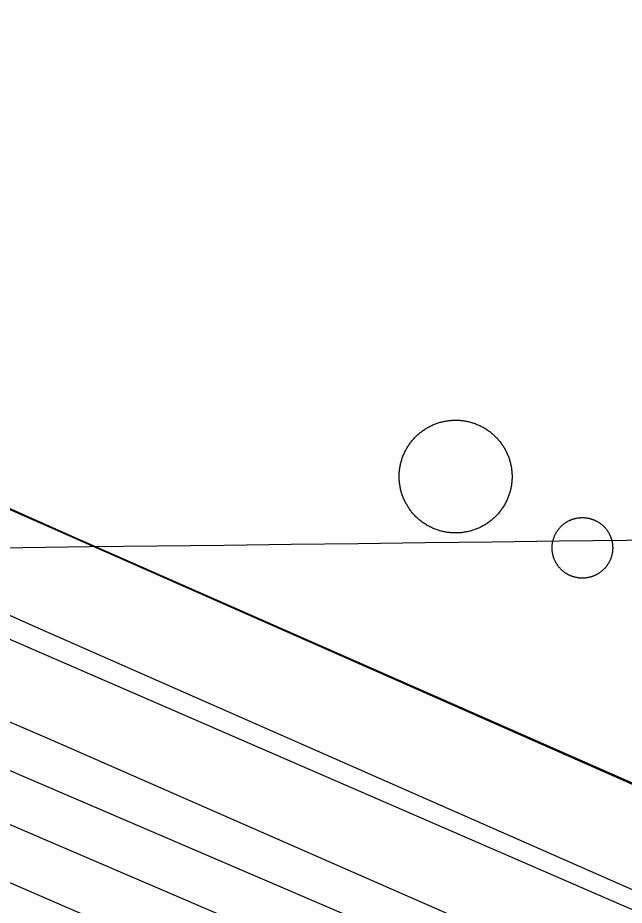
# Model space of a CAD drawing. Extents: x 3715084 to 3753216, y 488173 to 513963.
# Drawn here: x 3721524.6 to 3721711.3, y 499568.2 to 499841.5 of the extents above; entities that cross this region are included whole.
import ezdxf

# ---------------------------------------------------------------- set-up
doc = ezdxf.new("R2010")
doc.units = 0
for name, color, linetype in [('V-DOMW-TANK', 7, 'Continuous'), ('V-GRID-MAJR', 7, 'Continuous'), ('V-RAIL-TRAK', 7, 'Continuous'), ('V-ROAD-CNTR', 7, 'Continuous'), ('V-SITE-OTLN', 7, 'Continuous')]:
    doc.layers.add(name, color=color, linetype=linetype)

msp = doc.modelspace()

# ---------------------------------------------------------------- linework, layer by layer
at = {"layer": 'V-DOMW-TANK'}
for points in [[(3721645.5470000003, 499710.729), (3721645.731, 499710.969), (3721645.9220000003, 499711.206), (3721646.116, 499711.44), (3721646.313, 499711.669), (3721646.514, 499711.897), (3721646.718, 499712.12), (3721646.929, 499712.33900000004), (3721647.142, 499712.554), (3721647.3570000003, 499712.767), (3721647.579, 499712.974), (3721647.804, 499713.179), (3721648.031, 499713.381), (3721648.261, 499713.574), (3721648.4960000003, 499713.766), (3721648.734, 499713.955), (3721648.975, 499714.139), (3721649.219, 499714.319), (3721649.467, 499714.493), (3721649.717, 499714.66500000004), (3721649.971, 499714.831), (3721650.227, 499714.993), (3721650.485, 499715.151), (3721650.747, 499715.304), (3721651.011, 499715.454), (3721651.2770000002, 499715.597), (3721651.548, 499715.734), (3721651.818, 499715.87), (3721652.092, 499716.001), (3721652.369, 499716.126), (3721652.647, 499716.244), (3721652.9280000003, 499716.36100000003), (3721653.2090000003, 499716.472), (3721653.4930000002, 499716.576), (3721653.778, 499716.677), (3721654.0670000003, 499716.773), (3721654.3570000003, 499716.863), (3721654.648, 499716.947), (3721654.943, 499717.02900000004), (3721655.234, 499717.103), (3721655.529, 499717.172), (3721655.826, 499717.238), (3721656.123, 499717.297), (3721656.42, 499717.352), (3721656.719, 499717.402), (3721657.02, 499717.445), (3721657.321, 499717.483), (3721657.622, 499717.516), (3721657.9250000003, 499717.545), (3721658.2260000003, 499717.56700000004), (3721658.5270000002, 499717.58400000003), (3721658.83, 499717.598), (3721659.133, 499717.606), (3721659.436, 499717.606), (3721659.74, 499717.604), (3721660.043, 499717.594), (3721660.346, 499717.582), (3721660.649, 499717.561), (3721660.95, 499717.537), (3721661.253, 499717.50800000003), (3721661.554, 499717.471)], [(3721661.554, 499717.471), (3721661.853, 499717.43200000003), (3721662.154, 499717.385), (3721662.453, 499717.336), (3721662.75, 499717.27900000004), (3721663.0470000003, 499717.217), (3721663.342, 499717.152), (3721663.637, 499717.08), (3721663.93, 499717.00200000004), (3721664.223, 499716.92), (3721664.5160000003, 499716.83400000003), (3721664.802, 499716.742), (3721665.089, 499716.646), (3721665.3740000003, 499716.543), (3721665.6580000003, 499716.43700000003), (3721665.941, 499716.324), (3721666.219, 499716.208), (3721666.498, 499716.087), (3721666.772, 499715.96), (3721667.0470000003, 499715.829), (3721667.319, 499715.691), (3721667.588, 499715.552), (3721667.852, 499715.407), (3721668.116, 499715.257), (3721668.376, 499715.102), (3721668.634, 499714.94200000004), (3721668.8880000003, 499714.778), (3721669.142, 499714.61), (3721669.39, 499714.438), (3721669.6380000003, 499714.262), (3721669.879, 499714.082), (3721670.119, 499713.895), (3721670.356, 499713.707), (3721670.59, 499713.512), (3721670.819, 499713.316), (3721671.0470000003, 499713.113), (3721671.27, 499712.908), (3721671.489, 499712.699), (3721671.704, 499712.484), (3721671.917, 499712.26900000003), (3721672.1240000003, 499712.048), (3721672.329, 499711.825), (3721672.529, 499711.598), (3721672.7260000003, 499711.36600000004), (3721672.916, 499711.13300000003), (3721673.105, 499710.893), (3721673.289, 499710.653), (3721673.469, 499710.41000000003), (3721673.643, 499710.162), (3721673.815, 499709.912), (3721673.981, 499709.658), (3721674.143, 499709.402), (3721674.301, 499709.142), (3721674.454, 499708.882), (3721674.6040000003, 499708.618), (3721674.747, 499708.349), (3721674.887, 499708.081), (3721675.022, 499707.809), (3721675.151, 499707.534), (3721675.276, 499707.26), (3721675.397, 499706.981), (3721675.511, 499706.699), (3721675.622, 499706.418), (3721675.728, 499706.136), (3721675.827, 499705.849), (3721675.923, 499705.56), (3721676.0130000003, 499705.271), (3721676.097, 499704.98), (3721676.179, 499704.688), (3721676.253, 499704.395), (3721676.322, 499704.10000000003), (3721676.3880000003, 499703.803), (3721676.447, 499703.506), (3721676.5, 499703.207), (3721676.552, 499702.908), (3721676.595, 499702.609), (3721676.634, 499702.308), (3721676.668, 499702.007), (3721676.6950000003, 499701.704), (3721676.72, 499701.403), (3721676.736, 499701.099), (3721676.748, 499700.794), (3721676.756, 499700.493), (3721676.758, 499700.19), (3721676.754, 499699.887), (3721676.7460000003, 499699.58400000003), (3721676.7320000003, 499699.281), (3721676.7090000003, 499698.98), (3721676.687, 499698.677), (3721676.6580000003, 499698.376), (3721676.623, 499698.075), (3721676.582, 499697.77400000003), (3721676.535, 499697.47500000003), (3721676.486, 499697.17600000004), (3721676.429, 499696.876), (3721676.367, 499696.582), (3721676.302, 499696.28500000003), (3721676.23, 499695.99), (3721676.154, 499695.695), (3721676.072, 499695.406), (3721675.984, 499695.115)], [(3721651.4620000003, 499684.78500000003), (3721651.193, 499684.92600000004), (3721650.927, 499685.072), (3721650.663, 499685.221), (3721650.403, 499685.375), (3721650.145, 499685.53500000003), (3721649.889, 499685.699), (3721649.637, 499685.86600000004), (3721649.387, 499686.038), (3721649.1410000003, 499686.213), (3721648.897, 499686.397), (3721648.6580000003, 499686.581), (3721648.42, 499686.772), (3721648.1890000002, 499686.96400000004), (3721647.957, 499687.163), (3721647.7320000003, 499687.364), (3721647.509, 499687.568), (3721647.29, 499687.77900000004), (3721647.073, 499687.992), (3721646.862, 499688.207), (3721646.653, 499688.428), (3721646.45, 499688.652), (3721646.2490000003, 499688.881), (3721646.0530000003, 499689.11), (3721645.86, 499689.346), (3721645.6720000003, 499689.582), (3721645.488, 499689.825), (3721645.311, 499690.069), (3721645.133, 499690.31700000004), (3721644.963, 499690.569), (3721644.795, 499690.819), (3721644.634, 499691.077), (3721644.474, 499691.335), (3721644.324, 499691.597), (3721644.1750000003, 499691.86100000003), (3721644.031, 499692.12700000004), (3721643.892, 499692.395), (3721643.757, 499692.668), (3721643.628, 499692.94200000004), (3721643.503, 499693.219), (3721643.382, 499693.49700000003), (3721643.268, 499693.778), (3721643.157, 499694.058), (3721643.052, 499694.343), (3721642.95, 499694.63), (3721642.856, 499694.917), (3721642.7660000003, 499695.207), (3721642.68, 499695.498), (3721642.6, 499695.789), (3721642.524, 499696.086), (3721642.454, 499696.379), (3721642.3910000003, 499696.674), (3721642.33, 499696.973), (3721642.276, 499697.27), (3721642.227, 499697.569), (3721642.182, 499697.87), (3721642.143, 499698.169), (3721642.11, 499698.472), (3721642.082, 499698.773), (3721642.061, 499699.076), (3721642.041, 499699.37700000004), (3721642.028, 499699.68), (3721642.022, 499699.983), (3721642.02, 499700.286), (3721642.024, 499700.59), (3721642.0330000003, 499700.893), (3721642.0470000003, 499701.196), (3721642.065, 499701.499), (3721642.088, 499701.8), (3721642.1210000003, 499702.103), (3721642.1550000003, 499702.40400000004), (3721642.196, 499702.70300000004), (3721642.241, 499703.004), (3721642.293, 499703.303), (3721642.348, 499703.598), (3721642.409, 499703.89900000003), (3721642.475, 499704.19200000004), (3721642.549, 499704.487), (3721642.6240000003, 499704.78), (3721642.7060000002, 499705.07300000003), (3721642.794, 499705.363), (3721642.8850000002, 499705.652), (3721642.983, 499705.939), (3721643.085, 499706.222), (3721643.194, 499706.50800000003), (3721643.302, 499706.789), (3721643.419, 499707.069), (3721643.542, 499707.348), (3721643.671, 499707.62200000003), (3721643.8000000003, 499707.897), (3721643.935, 499708.167), (3721644.076, 499708.435), (3721644.222, 499708.702), (3721644.3710000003, 499708.96400000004), (3721644.525, 499709.226), (3721644.685, 499709.484), (3721644.849, 499709.738), (3721645.017, 499709.992), (3721645.1890000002, 499710.24), (3721645.367, 499710.49), (3721645.5470000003, 499710.729)], [(3721675.984, 499695.115), (3721675.892, 499694.826), (3721675.796, 499694.538), (3721675.694, 499694.253), (3721675.5870000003, 499693.97000000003), (3721675.474, 499693.688), (3721675.358, 499693.407), (3721675.237, 499693.131), (3721675.11, 499692.854), (3721674.9790000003, 499692.582), (3721674.844, 499692.31200000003), (3721674.702, 499692.043), (3721674.557, 499691.777), (3721674.407, 499691.51300000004), (3721674.252, 499691.255), (3721674.092, 499690.995), (3721673.93, 499690.739), (3721673.762, 499690.487), (3721673.588, 499690.237), (3721673.412, 499689.99100000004), (3721673.2320000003, 499689.74700000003), (3721673.045, 499689.50800000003), (3721672.8570000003, 499689.27), (3721672.662, 499689.037), (3721672.466, 499688.809), (3721672.265, 499688.582), (3721672.06, 499688.359), (3721671.8510000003, 499688.14), (3721671.636, 499687.923), (3721671.419, 499687.712), (3721671.2, 499687.503), (3721670.975, 499687.3), (3721670.7460000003, 499687.099), (3721670.5160000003, 499686.903), (3721670.2830000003, 499686.71), (3721670.045, 499686.522), (3721669.8030000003, 499686.34), (3721669.56, 499686.159), (3721669.312, 499685.983), (3721669.062, 499685.813), (3721668.81, 499685.645), (3721668.552, 499685.483), (3721668.294, 499685.326), (3721668.032, 499685.172), (3721667.768, 499685.025), (3721667.502, 499684.881), (3721667.231, 499684.742), (3721666.961, 499684.607), (3721666.686, 499684.478), (3721666.41, 499684.353), (3721666.131, 499684.232), (3721665.8510000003, 499684.117), (3721665.568, 499684.009), (3721665.284, 499683.9), (3721664.9990000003, 499683.8), (3721664.71, 499683.706), (3721664.421, 499683.61600000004), (3721664.13, 499683.532), (3721663.838, 499683.45), (3721663.545, 499683.374), (3721663.25, 499683.304), (3721662.953, 499683.239), (3721662.656, 499683.179), (3721662.3570000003, 499683.126), (3721662.058, 499683.077), (3721661.759, 499683.032), (3721661.458, 499682.995), (3721661.157, 499682.96), (3721660.856, 499682.93200000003), (3721660.5530000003, 499682.909), (3721660.252, 499682.891), (3721659.946, 499682.878), (3721659.643, 499682.87200000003), (3721659.34, 499682.87), (3721659.037, 499682.87200000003), (3721658.734, 499682.88300000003), (3721658.433, 499682.897), (3721658.13, 499682.91500000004), (3721657.827, 499682.94), (3721657.526, 499682.971), (3721657.225, 499683.005), (3721656.924, 499683.04600000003), (3721656.625, 499683.091), (3721656.326, 499683.141), (3721656.029, 499683.19800000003), (3721655.7320000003, 499683.259), (3721655.435, 499683.327), (3721655.14, 499683.39900000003), (3721654.847, 499683.474), (3721654.556, 499683.556), (3721654.265, 499683.642), (3721653.977, 499683.734), (3721653.688, 499683.833), (3721653.403, 499683.933), (3721653.12, 499684.042), (3721652.838, 499684.152), (3721652.559, 499684.26900000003), (3721652.281, 499684.392), (3721652.004, 499684.517), (3721651.7320000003, 499684.65), (3721651.4620000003, 499684.78500000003)], [(3721690.134, 499682.604), (3721690.2120000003, 499682.749), (3721690.29, 499682.891), (3721690.372, 499683.032), (3721690.455, 499683.173), (3721690.542, 499683.308), (3721690.632, 499683.446), (3721690.722, 499683.581), (3721690.818, 499683.71400000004), (3721690.912, 499683.84500000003), (3721691.0100000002, 499683.974), (3721691.111, 499684.103), (3721691.213, 499684.228), (3721691.318, 499684.353), (3721691.424, 499684.476), (3721691.535, 499684.597), (3721691.645, 499684.715), (3721691.758, 499684.832), (3721691.873, 499684.947), (3721691.991, 499685.06), (3721692.11, 499685.168), (3721692.231, 499685.27900000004), (3721692.3540000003, 499685.385), (3721692.4790000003, 499685.49), (3721692.6040000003, 499685.592), (3721692.735, 499685.69200000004), (3721692.864, 499685.791), (3721692.995, 499685.887), (3721693.13, 499685.979), (3721693.2630000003, 499686.069), (3721693.401, 499686.157), (3721693.54, 499686.245), (3721693.677, 499686.327), (3721693.8200000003, 499686.409), (3721693.9620000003, 499686.487), (3721694.105, 499686.563), (3721694.25, 499686.636), (3721694.398, 499686.708), (3721694.545, 499686.778), (3721694.691, 499686.843), (3721694.844, 499686.907), (3721694.994, 499686.966), (3721695.147, 499687.026), (3721695.299, 499687.081), (3721695.453, 499687.132), (3721695.608, 499687.183), (3721695.764, 499687.23), (3721695.9220000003, 499687.275), (3721696.077, 499687.318), (3721696.235, 499687.355), (3721696.395, 499687.392), (3721696.554, 499687.425), (3721696.714, 499687.456), (3721696.8740000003, 499687.484), (3721697.034, 499687.509), (3721697.1950000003, 499687.531), (3721697.3570000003, 499687.552), (3721697.519, 499687.568), (3721697.681, 499687.583), (3721697.843, 499687.593), (3721698.006, 499687.601), (3721698.168, 499687.607), (3721698.332, 499687.609), (3721698.494, 499687.609), (3721698.6580000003, 499687.607), (3721698.8200000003, 499687.601), (3721698.981, 499687.591), (3721699.145, 499687.581), (3721699.307, 499687.566), (3721699.469, 499687.548), (3721699.631, 499687.527), (3721699.79, 499687.505), (3721699.952, 499687.48), (3721700.112, 499687.452), (3721700.272, 499687.42100000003), (3721700.431, 499687.386), (3721700.589, 499687.349), (3721700.745, 499687.31), (3721700.904, 499687.267), (3721701.06, 499687.222), (3721701.216, 499687.173), (3721701.3710000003, 499687.124), (3721701.525, 499687.071), (3721701.676, 499687.01300000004), (3721701.828, 499686.956), (3721701.98, 499686.895), (3721702.129, 499686.831), (3721702.279, 499686.76300000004), (3721702.426, 499686.696), (3721702.571, 499686.624), (3721702.717, 499686.55), (3721702.86, 499686.473), (3721703.002, 499686.395), (3721703.143, 499686.313), (3721703.282, 499686.229), (3721703.419, 499686.141), (3721703.557, 499686.053), (3721703.6920000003, 499685.963), (3721703.825, 499685.868), (3721703.9560000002, 499685.772), (3721704.085, 499685.674)], [(3721704.085, 499685.674), (3721704.214, 499685.574), (3721704.339, 499685.471), (3721704.464, 499685.367), (3721704.5870000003, 499685.25800000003), (3721704.708, 499685.15), (3721704.826, 499685.039), (3721704.943, 499684.92600000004), (3721705.058, 499684.814), (3721705.17, 499684.691), (3721705.281, 499684.572), (3721705.39, 499684.455), (3721705.4960000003, 499684.33), (3721705.6, 499684.206), (3721705.703, 499684.079), (3721705.8030000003, 499683.95), (3721705.9020000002, 499683.82), (3721705.994, 499683.689), (3721706.09, 499683.554), (3721706.18, 499683.419), (3721706.268, 499683.284), (3721706.3540000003, 499683.145), (3721706.438, 499683.005), (3721706.52, 499682.864), (3721706.598, 499682.723), (3721706.674, 499682.577), (3721706.747, 499682.434), (3721706.819, 499682.287), (3721706.8910000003, 499682.139), (3721706.954, 499681.99), (3721707.018, 499681.84), (3721707.077, 499681.691), (3721707.136, 499681.537), (3721707.1920000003, 499681.385), (3721707.245, 499681.23), (3721707.294, 499681.076), (3721707.341, 499680.92100000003), (3721707.386, 499680.76300000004), (3721707.427, 499680.609), (3721707.466, 499680.447), (3721707.503, 499680.29000000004), (3721707.538, 499680.132), (3721707.569, 499679.97000000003), (3721707.595, 499679.811), (3721707.622, 499679.651), (3721707.642, 499679.489), (3721707.663, 499679.327), (3721707.679, 499679.16500000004), (3721707.696, 499679.004), (3721707.704, 499678.84), (3721707.7120000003, 499678.678), (3721707.718, 499678.516), (3721707.72, 499678.352), (3721707.72, 499678.191), (3721707.718, 499678.027), (3721707.7120000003, 499677.863), (3721707.702, 499677.70300000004), (3721707.691, 499677.539), (3721707.677, 499677.37700000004), (3721707.659, 499677.216), (3721707.64, 499677.054), (3721707.616, 499676.89400000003), (3721707.591, 499676.732), (3721707.562, 499676.57300000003), (3721707.532, 499676.413), (3721707.497, 499676.255), (3721707.46, 499676.09500000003), (3721707.421, 499675.938), (3721707.378, 499675.78), (3721707.333, 499675.624), (3721707.286, 499675.469), (3721707.235, 499675.313), (3721707.182, 499675.16000000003), (3721707.126, 499675.00800000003), (3721707.0670000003, 499674.856), (3721707.005, 499674.705), (3721706.9420000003, 499674.555), (3721706.8740000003, 499674.406), (3721706.807, 499674.25800000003), (3721706.735, 499674.113), (3721706.661, 499673.968), (3721706.583, 499673.824), (3721706.506, 499673.683), (3721706.424, 499673.542), (3721706.34, 499673.402), (3721706.254, 499673.265), (3721706.164, 499673.128), (3721706.074, 499672.993), (3721705.9790000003, 499672.86), (3721705.883, 499672.729), (3721705.785, 499672.60000000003), (3721705.684, 499672.47000000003), (3721705.582, 499672.346), (3721705.478, 499672.221), (3721705.3710000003, 499672.098), (3721705.2600000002, 499671.977), (3721705.15, 499671.858), (3721705.037, 499671.74100000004), (3721704.923, 499671.62700000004), (3721704.804, 499671.514), (3721704.685, 499671.403)], [(3721695.58, 499669.398), (3721695.424, 499669.45), (3721695.27, 499669.503), (3721695.119, 499669.558), (3721694.967, 499669.618), (3721694.816, 499669.679), (3721694.666, 499669.743), (3721694.517, 499669.808), (3721694.369, 499669.878), (3721694.224, 499669.949), (3721694.078, 499670.023), (3721693.935, 499670.101), (3721693.794, 499670.179), (3721693.6520000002, 499670.259), (3721693.5130000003, 499670.34500000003), (3721693.376, 499670.431), (3721693.239, 499670.521), (3721693.1040000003, 499670.61100000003), (3721692.97, 499670.705), (3721692.839, 499670.80100000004), (3721692.71, 499670.9), (3721692.5810000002, 499671), (3721692.454, 499671.102), (3721692.3310000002, 499671.207), (3721692.2090000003, 499671.313), (3721692.088, 499671.424), (3721691.969, 499671.53500000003), (3721691.852, 499671.647), (3721691.738, 499671.762), (3721691.625, 499671.881), (3721691.514, 499671.999), (3721691.406, 499672.12), (3721691.2970000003, 499672.243), (3721691.1950000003, 499672.368), (3721691.092, 499672.495), (3721690.992, 499672.62200000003), (3721690.894, 499672.753), (3721690.798, 499672.882), (3721690.705, 499673.017), (3721690.615, 499673.15), (3721690.5270000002, 499673.29000000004), (3721690.441, 499673.429), (3721690.3570000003, 499673.568), (3721690.275, 499673.71), (3721690.197, 499673.851), (3721690.122, 499673.994), (3721690.048, 499674.14), (3721689.9760000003, 499674.287), (3721689.907, 499674.43700000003), (3721689.841, 499674.582), (3721689.778, 499674.731), (3721689.718, 499674.88300000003), (3721689.659, 499675.037), (3721689.6040000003, 499675.188), (3721689.5500000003, 499675.342), (3721689.501, 499675.49700000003), (3721689.454, 499675.653), (3721689.409, 499675.809), (3721689.3680000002, 499675.966), (3721689.329, 499676.124), (3721689.292, 499676.282), (3721689.257, 499676.444), (3721689.227, 499676.603), (3721689.2, 499676.76300000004), (3721689.173, 499676.923), (3721689.153, 499677.085), (3721689.132, 499677.246), (3721689.1180000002, 499677.408), (3721689.102, 499677.57), (3721689.092, 499677.732), (3721689.083, 499677.896), (3721689.077, 499678.05700000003), (3721689.075, 499678.223), (3721689.075, 499678.38300000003), (3721689.077, 499678.545), (3721689.083, 499678.70900000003), (3721689.092, 499678.87), (3721689.1040000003, 499679.032), (3721689.1180000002, 499679.196), (3721689.137, 499679.358), (3721689.1550000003, 499679.518), (3721689.18, 499679.679), (3721689.204, 499679.841), (3721689.233, 499680.001), (3721689.264, 499680.159), (3721689.298, 499680.318), (3721689.335, 499680.478), (3721689.3740000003, 499680.636), (3721689.417, 499680.794), (3721689.4620000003, 499680.949), (3721689.509, 499681.105), (3721689.561, 499681.25800000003), (3721689.614, 499681.414), (3721689.669, 499681.566), (3721689.728, 499681.717), (3721689.79, 499681.869), (3721689.853, 499682.018), (3721689.923, 499682.168), (3721689.989, 499682.313), (3721690.06, 499682.461), (3721690.134, 499682.604)], [(3721704.685, 499671.403), (3721704.562, 499671.293), (3721704.441, 499671.186), (3721704.316, 499671.082), (3721704.1890000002, 499670.982), (3721704.06, 499670.881), (3721703.931, 499670.783), (3721703.8000000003, 499670.68700000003), (3721703.665, 499670.59500000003), (3721703.5300000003, 499670.504), (3721703.395, 499670.414), (3721703.255, 499670.32800000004), (3721703.116, 499670.246), (3721702.975, 499670.164), (3721702.836, 499670.087), (3721702.69, 499670.009), (3721702.545, 499669.935), (3721702.397, 499669.865), (3721702.25, 499669.79600000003), (3721702.1, 499669.73), (3721701.951, 499669.667), (3721701.801, 499669.607), (3721701.648, 499669.548), (3721701.4960000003, 499669.493), (3721701.341, 499669.439), (3721701.187, 499669.39), (3721701.031, 499669.343), (3721700.8740000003, 499669.298), (3721700.718, 499669.257), (3721700.56, 499669.218), (3721700.401, 499669.181), (3721700.241, 499669.147), (3721700.0810000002, 499669.11600000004), (3721699.921, 499669.08900000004), (3721699.764, 499669.063), (3721699.6, 499669.04000000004), (3721699.438, 499669.022), (3721699.276, 499669.005), (3721699.114, 499668.99100000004), (3721698.953, 499668.981), (3721698.789, 499668.972), (3721698.627, 499668.966), (3721698.463, 499668.96400000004), (3721698.299, 499668.96400000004), (3721698.1380000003, 499668.966), (3721697.9760000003, 499668.972), (3721697.8140000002, 499668.981), (3721697.65, 499668.993), (3721697.488, 499669.005), (3721697.327, 499669.026), (3721697.165, 499669.044), (3721697.005, 499669.069), (3721696.843, 499669.093), (3721696.683, 499669.12200000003), (3721696.524, 499669.153), (3721696.364, 499669.188), (3721696.2060000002, 499669.224), (3721696.049, 499669.26300000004), (3721695.8910000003, 499669.304), (3721695.735, 499669.351), (3721695.58, 499669.398)]]:
    msp.add_lwpolyline(points, dxfattribs=at)
at = {"layer": 'V-GRID-MAJR'}
msp.add_spline([(3719277.161, 499651.167), (3724559.356, 499715.322), (3729841.541, 499780.245), (3735123.717, 499845.93700000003), (3740405.883, 499912.396), (3745688.039, 499979.624), (3750970.185, 500047.621), (3750970.186, 500047.621)], degree=3, dxfattribs=at)
at = {"layer": 'V-RAIL-TRAK'}
for points in [[(3720331.13, 500168), (3720500.807, 500094.989), (3720658.671, 500026.267), (3720805.599, 499963.2), (3720958.009, 499896.628), (3721103.132, 499833.527), (3721225.492, 499781.273), (3721513.0500000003, 499654.11600000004), (3721780.551, 499537.855), (3722047.557, 499423.843), (3722314.5810000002, 499308.928), (3722379.616, 499281.74700000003), (3722429.239, 499258.33), (3722456.9990000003, 499245.776), (3722487.551, 499228.76300000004), (3722512.631, 499214.804), (3722564.145, 499186.912)], [(3720714.538, 499959.20900000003), (3720850.106, 499900.43700000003), (3721073.913, 499804.097), (3721268.176, 499719.376), (3721405.556, 499660.18700000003), (3721526.562, 499607.905), (3721636.1920000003, 499560.82), (3721735.387, 499516.693), (3721849.585, 499466.538), (3722018.793, 499394.422), (3722110.242, 499354.207), (3722207.811, 499312.756)], [(3720709.605, 499946.028), (3720803.77, 499905.416), (3720925.685, 499852.701), (3721069.899, 499790.034), (3721266.433, 499704.452), (3721408.376, 499642.643), (3721517.561, 499595.099), (3721683.595, 499523.825), (3721910.136, 499426.184), (3722007.5, 499383.37700000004), (3722096.168, 499347.17)], [(3720703.555, 499931.928), (3720820.0100000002, 499881.815), (3721010.196, 499797.919), (3721214.484, 499707.973), (3721455.126, 499604.284), (3721733.9960000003, 499483.278), (3721884.524, 499420.732), (3721914.556, 499407.32), (3721942.282, 499396.568), (3721965.889, 499388.898), (3722002.653, 499377.417), (3722048.063, 499362.043), (3722096.168, 499347.17), (3722123.409, 499338.21400000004), (3722207.811, 499312.756), (3722284.511, 499288.954), (3722357.153, 499265.074), (3722460.44, 499230.952)], [(3721019.975, 499840.966), (3721233.3170000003, 499749.387), (3721365.702, 499691.908), (3721533.556, 499619.767), (3721664.5870000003, 499562.264), (3721833.361, 499489.23600000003), (3722021.693, 499408.01), (3722064.455, 499389.427), (3722113.566, 499369.16000000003), (3722180.9080000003, 499339.31200000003), (3722194.542, 499334.159), (3722214.9990000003, 499325.978), (3722235.441, 499318.699), (3722279.012, 499305.092), (3722301.7, 499298.30700000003), (3722318.5160000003, 499291.86), (3722343.987, 499281.06700000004), (3722374.453, 499268.564), (3722419.029, 499249.563), (3722460.44, 499230.952), (3722502.274, 499213.704), (3722564.145, 499186.912), (3722627.401, 499158.343), (3722685.167, 499133.73)]]:
    msp.add_lwpolyline(points, dxfattribs=at)
at = {"layer": 'V-ROAD-CNTR'}
for points in [[(3720251.6783072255, 500219.6346124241), (3720308.6642738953, 500190.63727090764), (3720375.5829743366, 500156.585244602), (3720540.0271052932, 500080.3801856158), (3720665.4403785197, 500024.9046668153), (3720706.9172404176, 500008.49372954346), (3720843.506440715, 499949.191713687), (3721011.286575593, 499878.08507093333), (3721152.799076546, 499819.4778442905), (3721290.7920817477, 499757.6898569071), (3721410.819299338, 499707.1985587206), (3721530.781916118, 499653.69657235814), (3721581.56070035, 499631.33057269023), (3721759.180182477, 499553.09836033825), (3721970.3879949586, 499460.0875790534), (3722057.2200908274, 499424.38022048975), (3722162.6836148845, 499381.0096295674), (3722241.9095104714, 499349.3547025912)], [(3721036.172313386, 499900.2496955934), (3721164.670923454, 499847.0321557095), (3721302.7399182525, 499785.2101430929), (3721422.746700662, 499734.72744127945), (3721542.938083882, 499681.12342764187), (3721593.65329965, 499658.78542730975), (3721771.271817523, 499580.5536396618), (3721982.140005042, 499487.6924209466), (3722055.913923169, 499457.35488595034)]]:
    msp.add_lwpolyline(points, dxfattribs=at)
at = {"layer": 'V-SITE-OTLN'}
msp.add_lwpolyline([(3721610.727, 500476.558), (3721508.9, 500234.186), (3721552.287, 500172.613), (3721570.951, 500156.45), (3721741.701, 500056.927), (3721760.257, 500046.26900000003), (3721989.84, 499845.09), (3722040.461, 499789.161), (3722117.748, 499682.35000000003), (3722113.718, 499661.825), (3722086.94, 499540.62200000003), (3722077.251, 499496.20900000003), (3722068.324, 499483.19), (3722044.823, 499464.39), (3722009.753, 499474.732), (3721224.957, 499821.32300000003), (3721022.99, 499907.071)], dxfattribs=at)

doc.saveas('drawing.dxf')
